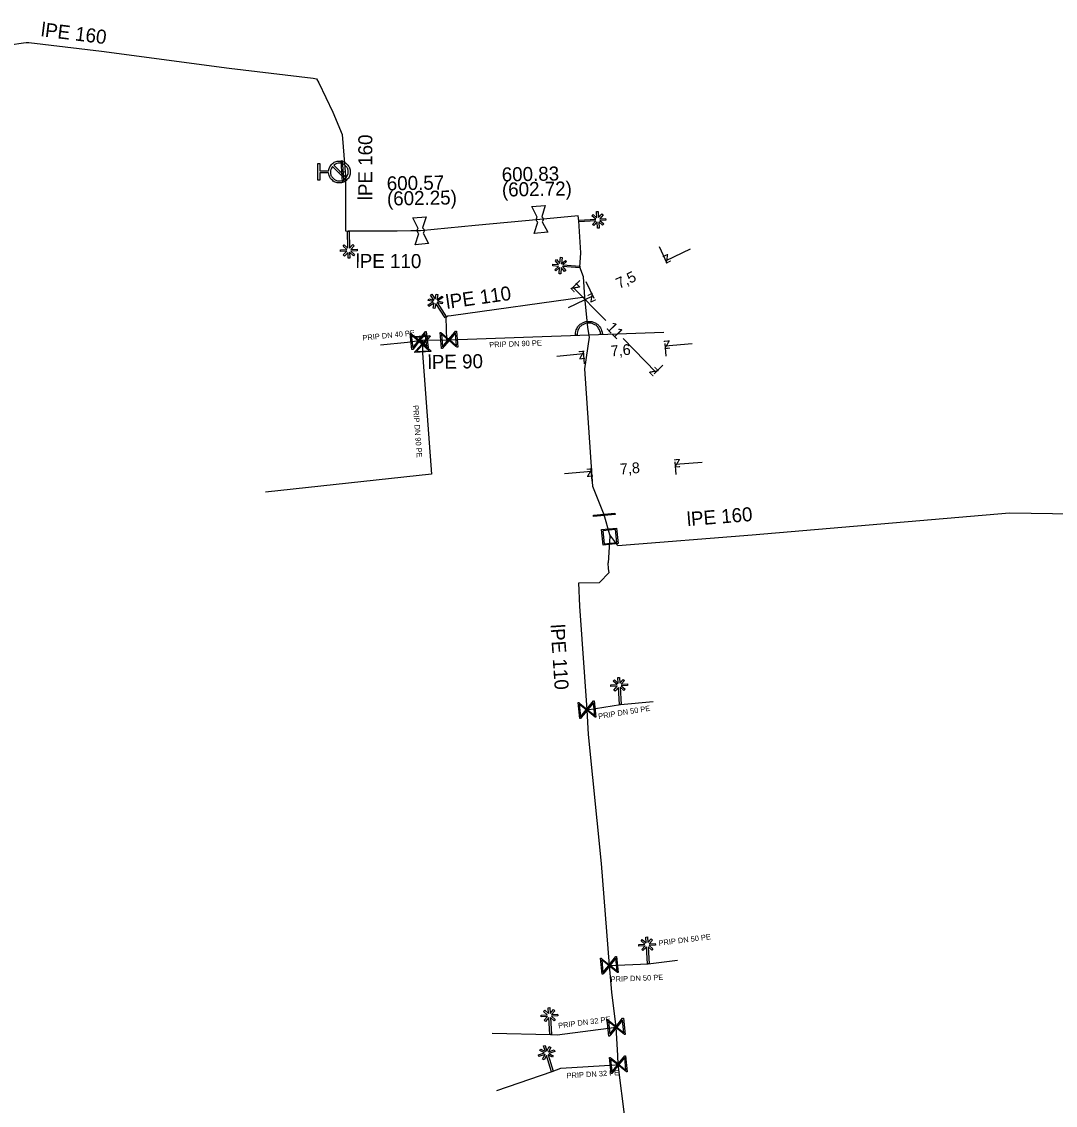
# Model space of a CAD drawing. Extents: x -643842 to -636370, y -1119190 to -1110210.
# Drawn here: x -640977.1 to -640881.3, y -1114491.5 to -1114391.1 of the extents above; entities that cross this region are included whole.
import ezdxf

# ---------------------------------------------------------------- set-up
doc = ezdxf.new("R2010")
doc.units = 0
for name, color, linetype in [('2', 7, 'Continuous'), ('22', 7, 'Continuous'), ('9', 7, 'Continuous'), ('Default', 7, 'Continuous'), ('Level 10', 7, 'Continuous'), ('Level 16', 7, 'Continuous'), ('Level 18', 7, 'Continuous'), ('Level 20', 7, 'Continuous'), ('Level 21', 7, 'Continuous'), ('Level 23', 7, 'Continuous'), ('Level 27', 7, 'Continuous'), ('Level 28', 7, 'Continuous'), ('Level 33', 7, 'Continuous')]:
    doc.layers.add(name, color=color, linetype=linetype)

msp = doc.modelspace()

# ---------------------------------------------------------------- linework, layer by layer
at = {"layer": '2'}
for points in [[(-640923.52, -1114409.35), (-640922.98, -1114409.31), (-640922.97, -1114409.47), (-640923.5, -1114409.5), (-640923.15, -1114409.81), (-640923.25, -1114409.93), (-640923.6, -1114409.62), (-640923.57, -1114410.2), (-640923.72, -1114410.21), (-640923.76, -1114409.62), (-640924.07, -1114409.98), (-640924.19, -1114409.88), (-640923.88, -1114409.53), (-640925.46, -1114409.63), (-640925.47, -1114409.47), (-640923.89, -1114409.37), (-640924.25, -1114409.06), (-640924.14, -1114408.94), (-640923.79, -1114409.25), (-640923.82, -1114408.67), (-640923.67, -1114408.66), (-640923.63, -1114409.23), (-640923.32, -1114408.89), (-640923.21, -1114408.99), (-640923.52, -1114409.35)], [(-640946.69, -1114412.45), (-640946.67, -1114412.99), (-640946.83, -1114412.99), (-640946.84, -1114412.46), (-640947.17, -1114412.8), (-640947.28, -1114412.69), (-640946.96, -1114412.35), (-640947.54, -1114412.37), (-640947.54, -1114412.21), (-640946.95, -1114412.19), (-640947.3, -1114411.87), (-640947.19, -1114411.76), (-640946.86, -1114412.07), (-640946.9, -1114410.49), (-640946.74, -1114410.49), (-640946.7, -1114412.08), (-640946.38, -1114411.73), (-640946.26, -1114411.84), (-640946.59, -1114412.18), (-640946, -1114412.17), (-640946, -1114412.32), (-640946.57, -1114412.34), (-640946.24, -1114412.66), (-640946.34, -1114412.77), (-640946.69, -1114412.45)], [(-640927.33, -1114413.75), (-640927.87, -1114413.71), (-640927.86, -1114413.55), (-640927.33, -1114413.59), (-640927.63, -1114413.24), (-640927.52, -1114413.13), (-640927.21, -1114413.49), (-640927.17, -1114412.91), (-640927.01, -1114412.92), (-640927.06, -1114413.51), (-640926.7, -1114413.2), (-640926.6, -1114413.31), (-640926.95, -1114413.62), (-640925.37, -1114413.73), (-640925.38, -1114413.89), (-640926.96, -1114413.77), (-640926.65, -1114414.13), (-640926.77, -1114414.23), (-640927.08, -1114413.87), (-640927.13, -1114414.46), (-640927.28, -1114414.45), (-640927.24, -1114413.87), (-640927.59, -1114414.17), (-640927.69, -1114414.06), (-640927.33, -1114413.75)], [(-640938.9, -1114416.87), (-640939.19, -1114416.42), (-640939.06, -1114416.33), (-640938.77, -1114416.78), (-640938.67, -1114416.33), (-640938.52, -1114416.36), (-640938.62, -1114416.82), (-640938.13, -1114416.51), (-640938.05, -1114416.64), (-640938.54, -1114416.95), (-640938.08, -1114417.06), (-640938.11, -1114417.21), (-640938.57, -1114417.11), (-640937.72, -1114418.45), (-640937.85, -1114418.53), (-640938.7, -1114417.19), (-640938.8, -1114417.65), (-640938.96, -1114417.61), (-640938.85, -1114417.15), (-640939.35, -1114417.46), (-640939.43, -1114417.33), (-640938.95, -1114417.02), (-640939.4, -1114416.92), (-640939.36, -1114416.77), (-640938.9, -1114416.87)], [(-640921.81, -1114452.38), (-640921.84, -1114451.84), (-640921.68, -1114451.83), (-640921.65, -1114452.36), (-640921.34, -1114452.01), (-640921.22, -1114452.12), (-640921.53, -1114452.46), (-640920.96, -1114452.43), (-640920.95, -1114452.59), (-640921.53, -1114452.62), (-640921.18, -1114452.93), (-640921.28, -1114453.05), (-640921.63, -1114452.74), (-640921.53, -1114454.33), (-640921.69, -1114454.33), (-640921.78, -1114452.75), (-640922.1, -1114453.1), (-640922.21, -1114453), (-640921.9, -1114452.64), (-640922.48, -1114452.68), (-640922.49, -1114452.52), (-640921.92, -1114452.49), (-640922.27, -1114452.18), (-640922.16, -1114452.06), (-640921.81, -1114452.38)], [(-640919.23, -1114476.42), (-640919.26, -1114475.88), (-640919.1, -1114475.87), (-640919.07, -1114476.4), (-640918.76, -1114476.05), (-640918.64, -1114476.16), (-640918.95, -1114476.5), (-640918.38, -1114476.47), (-640918.37, -1114476.63), (-640918.95, -1114476.66), (-640918.6, -1114476.97), (-640918.7, -1114477.09), (-640919.05, -1114476.78), (-640918.95, -1114478.37), (-640919.11, -1114478.37), (-640919.2, -1114476.79), (-640919.52, -1114477.14), (-640919.63, -1114477.04), (-640919.32, -1114476.68), (-640919.9, -1114476.72), (-640919.91, -1114476.56), (-640919.34, -1114476.53), (-640919.69, -1114476.22), (-640919.58, -1114476.1), (-640919.23, -1114476.42)], [(-640928.27, -1114482.97), (-640928.3, -1114482.43), (-640928.14, -1114482.42), (-640928.11, -1114482.95), (-640927.8, -1114482.6), (-640927.68, -1114482.71), (-640927.99, -1114483.05), (-640927.42, -1114483.02), (-640927.41, -1114483.18), (-640927.99, -1114483.21), (-640927.64, -1114483.52), (-640927.74, -1114483.64), (-640928.09, -1114483.33), (-640927.99, -1114484.92), (-640928.15, -1114484.92), (-640928.24, -1114483.34), (-640928.56, -1114483.69), (-640928.67, -1114483.59), (-640928.36, -1114483.23), (-640928.94, -1114483.27), (-640928.95, -1114483.11), (-640928.38, -1114483.08), (-640928.73, -1114482.77), (-640928.62, -1114482.65), (-640928.27, -1114482.97)], [(-640928.56, -1114486.49), (-640928.72, -1114485.97), (-640928.57, -1114485.93), (-640928.42, -1114486.44), (-640928.2, -1114486.02), (-640928.06, -1114486.1), (-640928.28, -1114486.51), (-640927.73, -1114486.34), (-640927.68, -1114486.49), (-640928.24, -1114486.66), (-640927.82, -1114486.88), (-640927.9, -1114487.02), (-640928.3, -1114486.8), (-640927.84, -1114488.32), (-640927.99, -1114488.36), (-640928.46, -1114486.84), (-640928.68, -1114487.26), (-640928.81, -1114487.19), (-640928.59, -1114486.77), (-640929.15, -1114486.94), (-640929.2, -1114486.79), (-640928.65, -1114486.62), (-640929.06, -1114486.4), (-640928.98, -1114486.27), (-640928.56, -1114486.49)]]:
    msp.add_lwpolyline(points, dxfattribs=at)
at = {"layer": '9'}
for points in [[(-640925.62, -1114420.14), (-640925.78, -1114420.14)], [(-640923.28, -1114420.05), (-640923.44, -1114420.06)]]:
    msp.add_lwpolyline(points, dxfattribs=at)
at = {"layer": 'Default'}
for points in [[(-640948.64, -1114404.91), (-640948.6, -1114404.55), (-640948.34, -1114404.3), (-640948.05, -1114404.01), (-640947.63, -1114404.01), (-640947.22, -1114404.01), (-640946.93, -1114404.31), (-640946.64, -1114404.6), (-640946.64, -1114405.02), (-640946.64, -1114405.43), (-640946.94, -1114405.72), (-640947.23, -1114406.01), (-640947.64, -1114406.01), (-640948.06, -1114406.01), (-640948.35, -1114405.71), (-640948.61, -1114405.45), (-640948.64, -1114405.1)], [(-640948.27, -1114404.5), (-640948.45, -1114404.71), (-640948.45, -1114405.01), (-640948.46, -1114405.34), (-640948.22, -1114405.58), (-640947.99, -1114405.82), (-640947.65, -1114405.82), (-640947.35, -1114405.83), (-640947.14, -1114405.65)], [(-640947.01, -1114405.52), (-640946.83, -1114405.31), (-640946.83, -1114405.02), (-640946.83, -1114404.68), (-640947.06, -1114404.44), (-640947.3, -1114404.2), (-640947.64, -1114404.2), (-640947.93, -1114404.2), (-640948.14, -1114404.37)], [(-640929.26, -1114409.67), (-640929.3, -1114409.64), (-640929.33, -1114409.59), (-640929.38, -1114409.52), (-640929.39, -1114409.44), (-640929.4, -1114409.36), (-640929.36, -1114409.28), (-640929.34, -1114409.23), (-640929.31, -1114409.19)], [(-640928.9, -1114409.15), (-640928.86, -1114409.19), (-640928.82, -1114409.23), (-640928.78, -1114409.3), (-640928.77, -1114409.38), (-640928.76, -1114409.46), (-640928.8, -1114409.54), (-640928.82, -1114409.59), (-640928.85, -1114409.63)], [(-640940.29, -1114410.71), (-640940.33, -1114410.68), (-640940.36, -1114410.63), (-640940.41, -1114410.56), (-640940.42, -1114410.48), (-640940.43, -1114410.4), (-640940.39, -1114410.32), (-640940.37, -1114410.27), (-640940.34, -1114410.23)], [(-640939.93, -1114410.19), (-640939.89, -1114410.23), (-640939.85, -1114410.27), (-640939.81, -1114410.34), (-640939.8, -1114410.42), (-640939.79, -1114410.5), (-640939.83, -1114410.58), (-640939.85, -1114410.63), (-640939.88, -1114410.67)], [(-640925.78, -1114420.14), (-640925.79, -1114419.82), (-640925.64, -1114419.51), (-640925.48, -1114419.2), (-640925.19, -1114419.03), (-640924.89, -1114418.86), (-640924.58, -1114418.85), (-640924.26, -1114418.84), (-640923.96, -1114418.99), (-640923.65, -1114419.14), (-640923.47, -1114419.43), (-640923.29, -1114419.73), (-640923.28, -1114420.05)], [(-640923.44, -1114420.06), (-640923.45, -1114419.77), (-640923.61, -1114419.52), (-640923.76, -1114419.26), (-640924.03, -1114419.13), (-640924.3, -1114419), (-640924.57, -1114419.01), (-640924.85, -1114419.02), (-640925.1, -1114419.17), (-640925.36, -1114419.32), (-640925.5, -1114419.58), (-640925.63, -1114419.85), (-640925.62, -1114420.14)]]:
    msp.add_open_spline(points, degree=3, dxfattribs=at)
at = {"layer": 'Level 10'}
for points in [[(-640918.03, -1114411.92), (-640917.3, -1114413.46)], [(-640915.15, -1114412.15), (-640917.41, -1114413.23)], [(-640925.37, -1114415.06), (-640926.18, -1114415.86)], [(-640922.97, -1114418.78), (-640926, -1114415.68)], [(-640924.8, -1114415.16), (-640924.06, -1114416.7)], [(-640926.42, -1114417.55), (-640924.17, -1114416.47)], [(-640921.34, -1114420.44), (-640918.31, -1114423.54)], [(-640917.36, -1114422.08), (-640917.47, -1114420.89)], [(-640914.96, -1114420.92), (-640917.45, -1114421.14)], [(-640927.51, -1114422.06), (-640925.02, -1114421.83)], [(-640924.93, -1114422.77), (-640925.04, -1114421.59)], [(-640917.67, -1114422.92), (-640918.48, -1114423.72)], [(-640916.44, -1114433.04), (-640916.53, -1114431.87)], [(-640914.02, -1114431.92), (-640916.51, -1114432.12)], [(-640926.78, -1114432.93), (-640924.28, -1114432.73)], [(-640924.21, -1114433.66), (-640924.3, -1114432.48)]]:
    msp.add_lwpolyline(points, dxfattribs=at)
at = {"layer": 'Level 16'}
for points in [[(-640947.37, -1114403.96), (-640947.23, -1114405.95), (-640947.35, -1114405.96), (-640947.49, -1114403.97), (-640947.37, -1114403.96)], [(-640939.61, -1114419.8), (-640939.43, -1114421.29), (-640939.49, -1114421.29), (-640939.59, -1114421.21), (-640940.25, -1114420.69), (-640940.85, -1114421.46), (-640940.92, -1114421.46), (-640941.09, -1114419.98), (-640941.03, -1114419.97), (-640940.27, -1114420.57), (-640939.75, -1114419.91), (-640939.67, -1114419.8), (-640939.61, -1114419.8)], [(-640939.68, -1114419.96), (-640940.2, -1114420.62), (-640939.54, -1114421.14), (-640939.68, -1114419.96)], [(-640936.8, -1114419.75), (-640936.68, -1114421.25), (-640936.74, -1114421.25), (-640936.84, -1114421.17), (-640937.48, -1114420.62), (-640938.11, -1114421.36), (-640938.17, -1114421.37), (-640938.29, -1114419.87), (-640938.23, -1114419.87), (-640937.49, -1114420.5), (-640936.95, -1114419.86), (-640936.87, -1114419.76), (-640936.8, -1114419.75)], [(-640938.09, -1114421.21), (-640937.55, -1114420.57), (-640938.19, -1114420.02), (-640938.09, -1114421.21)], [(-640936.88, -1114419.92), (-640937.42, -1114420.56), (-640936.78, -1114421.1), (-640936.88, -1114419.92)], [(-640940.84, -1114421.3), (-640940.32, -1114420.64), (-640940.98, -1114420.12), (-640940.84, -1114421.3)], [(-640939.16, -1114421.65), (-640940.65, -1114421.74), (-640940.66, -1114421.68), (-640940.57, -1114421.58), (-640940.01, -1114420.95), (-640940.74, -1114420.31), (-640940.74, -1114420.25), (-640939.25, -1114420.16), (-640939.24, -1114420.22), (-640939.89, -1114420.95), (-640939.26, -1114421.5), (-640939.16, -1114421.59), (-640939.16, -1114421.65)], [(-640940.59, -1114420.33), (-640939.95, -1114420.89), (-640939.4, -1114420.26), (-640940.59, -1114420.33)], [(-640939.32, -1114421.57), (-640939.95, -1114421.01), (-640940.5, -1114421.64), (-640939.32, -1114421.57)], [(-640922.1, -1114436.74), (-640924.1, -1114436.92), (-640924.11, -1114436.8), (-640922.12, -1114436.62), (-640922.1, -1114436.74)], [(-640925.37, -1114455.65), (-640925.53, -1114454.16), (-640925.46, -1114454.15), (-640925.37, -1114454.24), (-640924.71, -1114454.77), (-640924.1, -1114454.01), (-640924.04, -1114454.01), (-640923.88, -1114455.5), (-640923.95, -1114455.5), (-640924.7, -1114454.89), (-640925.23, -1114455.54), (-640925.31, -1114455.65), (-640925.37, -1114455.65)], [(-640925.3, -1114455.49), (-640924.77, -1114454.83), (-640925.42, -1114454.31), (-640925.3, -1114455.49)], [(-640924.11, -1114454.17), (-640924.64, -1114454.82), (-640923.99, -1114455.35), (-640924.11, -1114454.17)], [(-640923.3, -1114479.33), (-640923.45, -1114477.84), (-640923.39, -1114477.84), (-640923.29, -1114477.92), (-640922.64, -1114478.45), (-640922.03, -1114477.69), (-640921.96, -1114477.69), (-640921.81, -1114479.18), (-640921.87, -1114479.18), (-640922.63, -1114478.57), (-640923.15, -1114479.22), (-640923.23, -1114479.33), (-640923.3, -1114479.33)], [(-640923.22, -1114479.17), (-640922.69, -1114478.52), (-640923.34, -1114477.99), (-640923.22, -1114479.17)], [(-640922.04, -1114477.85), (-640922.57, -1114478.5), (-640921.92, -1114479.03), (-640922.04, -1114477.85)], [(-640922.67, -1114485.05), (-640922.82, -1114483.56), (-640922.76, -1114483.56), (-640922.66, -1114483.64), (-640922.01, -1114484.17), (-640921.4, -1114483.41), (-640921.33, -1114483.41), (-640921.18, -1114484.9), (-640921.24, -1114484.9), (-640922, -1114484.29), (-640922.52, -1114484.94), (-640922.6, -1114485.05), (-640922.67, -1114485.05)], [(-640922.59, -1114484.89), (-640922.06, -1114484.24), (-640922.71, -1114483.71), (-640922.59, -1114484.89)], [(-640921.41, -1114483.57), (-640921.94, -1114484.22), (-640921.29, -1114484.75), (-640921.41, -1114483.57)], [(-640922.47, -1114488.52), (-640922.62, -1114487.03), (-640922.56, -1114487.03), (-640922.46, -1114487.11), (-640921.81, -1114487.64), (-640921.2, -1114486.88), (-640921.13, -1114486.88), (-640920.98, -1114488.37), (-640921.04, -1114488.37), (-640921.8, -1114487.76), (-640922.32, -1114488.41), (-640922.4, -1114488.52), (-640922.47, -1114488.52)], [(-640922.39, -1114488.36), (-640921.86, -1114487.71), (-640922.51, -1114487.18), (-640922.39, -1114488.36)], [(-640921.21, -1114487.04), (-640921.74, -1114487.69), (-640921.09, -1114488.22), (-640921.21, -1114487.04)]]:
    msp.add_lwpolyline(points, dxfattribs=at)
at = {"layer": 'Level 18'}
for points in [[(-640921.96, -1114437.99), (-640921.8, -1114439.43), (-640923.2, -1114439.59), (-640923.36, -1114438.14), (-640921.96, -1114437.99)], [(-640923.23, -1114438.25), (-640923.1, -1114439.45), (-640921.93, -1114439.32), (-640922.06, -1114438.12), (-640923.23, -1114438.25)]]:
    msp.add_lwpolyline(points, dxfattribs=at)
at = {"layer": 'Level 21'}
for points in [[(-640979.48, -1114393.43), (-640976.91, -1114393.06), (-640976.66, -1114393.02), (-640976.4, -1114393), (-640969.69, -1114393.83), (-640957.85, -1114395.38), (-640950.07, -1114396.32), (-640949.75, -1114396.38), (-640949.53, -1114396.74), (-640948.26, -1114399.48), (-640947.38, -1114401.54), (-640947.12, -1114404.61), (-640947.09, -1114405), (-640947.07, -1114405.32), (-640947.08, -1114409.88), (-640947.07, -1114410.47), (-640946.82, -1114410.49)], [(-640947.64, -1114405.01), (-640947.36, -1114404.96), (-640947.09, -1114405)], [(-640925.47, -1114409.55), (-640925.51, -1114409.07), (-640929.08, -1114409.41), (-640935.05, -1114409.97), (-640940.11, -1114410.45), (-640941.03, -1114410.47), (-640942.28, -1114410.5), (-640946.82, -1114410.49)], [(-640925.37, -1114413.82), (-640925.28, -1114412.49), (-640925.47, -1114409.55)], [(-640924.61, -1114419.43), (-640924.9, -1114416.6), (-640925.01, -1114414.71), (-640925.37, -1114413.82)], [(-640924.9, -1114416.6), (-640937.28, -1114418.35), (-640937.6, -1114418.37), (-640937.79, -1114418.49)], [(-640937.79, -1114418.49), (-640937.72, -1114420.58), (-640939.97, -1114420.62)], [(-640922.59, -1114438.63), (-640923.11, -1114436.77), (-640924.17, -1114434.15), (-640924.89, -1114423.26), (-640924.47, -1114420.31), (-640924.61, -1114419.43)], [(-640921.86, -1114439.61), (-640909.39, -1114438.61), (-640897.48, -1114437.61), (-640885.57, -1114436.59), (-640879.57, -1114436.68), (-640873.57, -1114436.78), (-640860.79, -1114436.98), (-640854.79, -1114437.08), (-640848.79, -1114437.17), (-640842.96, -1114438.58), (-640837.09, -1114440.01), (-640836.08, -1114440.28), (-640835.65, -1114440.41), (-640835.29, -1114440.74), (-640835.09, -1114443.47)], [(-640922.59, -1114438.63), (-640922.58, -1114438.78), (-640922.74, -1114441.22)], [(-640921.86, -1114439.61), (-640922.59, -1114438.63)], [(-640921.16, -1114492.8), (-640921.8, -1114487.7), (-640921.85, -1114486.84), (-640922, -1114484.23), (-640922.39, -1114481), (-640922.63, -1114478.51), (-640923.36, -1114469.07), (-640924.55, -1114457.13), (-640924.7, -1114454.83), (-640925.35, -1114445.22), (-640925.47, -1114443.08), (-640923.53, -1114443.05), (-640922.66, -1114442.1), (-640922.7, -1114441.77), (-640922.74, -1114441.22)]]:
    msp.add_lwpolyline(points, dxfattribs=at)
at = {"layer": 'Level 23'}
for points in [[(-640937.72, -1114420.58), (-640937.49, -1114420.56), (-640917.59, -1114419.85)], [(-640939.97, -1114420.62), (-640939.95, -1114420.95), (-640939.93, -1114421.79), (-640939.12, -1114432.99), (-640954.48, -1114434.67)], [(-640943.82, -1114421.01), (-640941.34, -1114420.76), (-640940.26, -1114420.63), (-640939.97, -1114420.62)], [(-640921.61, -1114454.33), (-640918.56, -1114454.05)], [(-640924.7, -1114454.83), (-640921.61, -1114454.33)], [(-640919.03, -1114478.37), (-640916.32, -1114478.03)], [(-640922.63, -1114478.51), (-640919.03, -1114478.37)], [(-640928.07, -1114484.92), (-640927.46, -1114484.93), (-640922, -1114484.23)], [(-640933.48, -1114484.79), (-640928.07, -1114484.92)], [(-640927.92, -1114488.34), (-640927.12, -1114488.03), (-640922.05, -1114487.73), (-640921.8, -1114487.7)], [(-640933.06, -1114490.1), (-640927.92, -1114488.34)]]:
    msp.add_lwpolyline(points, dxfattribs=at)
at = {"layer": 'Level 28'}
for points in [[(-640929.31, -1114409.19), (-640929.82, -1114408.22), (-640928.58, -1114408.11), (-640928.9, -1114409.15)], [(-640940.34, -1114410.23), (-640940.85, -1114409.26), (-640939.61, -1114409.15), (-640939.93, -1114410.19)], [(-640928.34, -1114410.6), (-640929.58, -1114410.71), (-640929.26, -1114409.67)], [(-640928.85, -1114409.63), (-640928.34, -1114410.6)], [(-640939.37, -1114411.64), (-640940.61, -1114411.75), (-640940.29, -1114410.71)], [(-640939.88, -1114410.67), (-640939.37, -1114411.64)]]:
    msp.add_lwpolyline(points, dxfattribs=at)
at = {"layer": 'Level 33'}
for points in [[(-640948.64, -1114405.1), (-640949.46, -1114405.09), (-640949.46, -1114405.78), (-640949.64, -1114405.78), (-640949.63, -1114404.22), (-640949.45, -1114404.22), (-640949.46, -1114404.91), (-640948.64, -1114404.91)], [(-640947.14, -1114405.65), (-640948.27, -1114404.5)], [(-640948.14, -1114404.37), (-640947.01, -1114405.52)]]:
    msp.add_lwpolyline(points, dxfattribs=at)

# ---------------------------------------------------------------- texts
at = {"layer": '22'}
for s, rotation, p in [('PRIP DN 40 PE', 5.7175, (-640945.48, -1114420.63)), ('PRIP DN 90 PE', 2.0413, (-640933.75, -1114421.26)), ('PRIP DN 90 PE', 274.1354, (-640940.82, -1114426.63)), ('PRIP DN 50 PE', 9.1588, (-640923.62, -1114455.69)), ('PRIP DN 50 PE', 7.138, (-640918.04, -1114476.69)), ('PRIP DN 50 PE', 2.2271, (-640922.5, -1114480.04)), ('PRIP DN 32 PE', 7.3058, (-640927.34, -1114484.34)), ('PRIP DN 32 PE', 3.3863, (-640926.58, -1114488.97))]:
    msp.add_text(s, height=0.5, rotation=rotation, dxfattribs=at).set_placement(p)
at = {"layer": 'Level 10'}
for s, rotation, p in [('z', 205.6207, (-640917.17, -1114412.56)), ('7,5', 25.6207, (-640921.72, -1114415.85)), ('z', 134.3947, (-640925.29, -1114415.69)), ('z', 25.6207, (-640924.4, -1114417.14)), ('11', 314.3947, (-640922.97, -1114419.49)), ('7,6', 5.2192, (-640922.47, -1114422.1)), ('z', 185.2192, (-640917, -1114420.6)), ('z', 5.2192, (-640925.47, -1114422.38)), ('z', 314.3947, (-640919.01, -1114423.53)), ('7,8', 4.5107, (-640921.62, -1114433.03)), ('z', 184.5107, (-640916.05, -1114431.58)), ('z', 4.5107, (-640924.74, -1114433.27))]:
    msp.add_text(s, height=1, rotation=rotation, dxfattribs=at).set_placement(p)
at = {"layer": 'Level 20'}
for s, rotation, p in [('lPE 160', 352.9486, (-640975.34, -1114392.43)), ('lPE 160', 89.8744, (-640944.6, -1114407.63)), ('lPE 110', 359.8738, (-640946.14, -1114413.9)), ('lPE 110', 8.0361, (-640937.69, -1114417.7)), ('lPE 90', 1.0185, (-640939.45, -1114423.27)), ('lPE 160', 4.5849, (-640915.4, -1114437.82)), ('lPE 110', 273.8402, (-640928.09, -1114446.94))]:
    msp.add_text(s, height=1.3, rotation=rotation, dxfattribs=at).set_placement(p)
at = {"layer": 'Level 27'}
for s, p in [('600.83', (-640932.59, -1114405.89)), ('600.57', (-640943.24, -1114406.72)), ('(602.72)', (-640932.57, -1114407.29)), ('(602.25)', (-640943.22, -1114408.12))]:
    msp.add_text(s, height=1.3, rotation=1, dxfattribs=at).set_placement(p)

doc.saveas('drawing.dxf')
